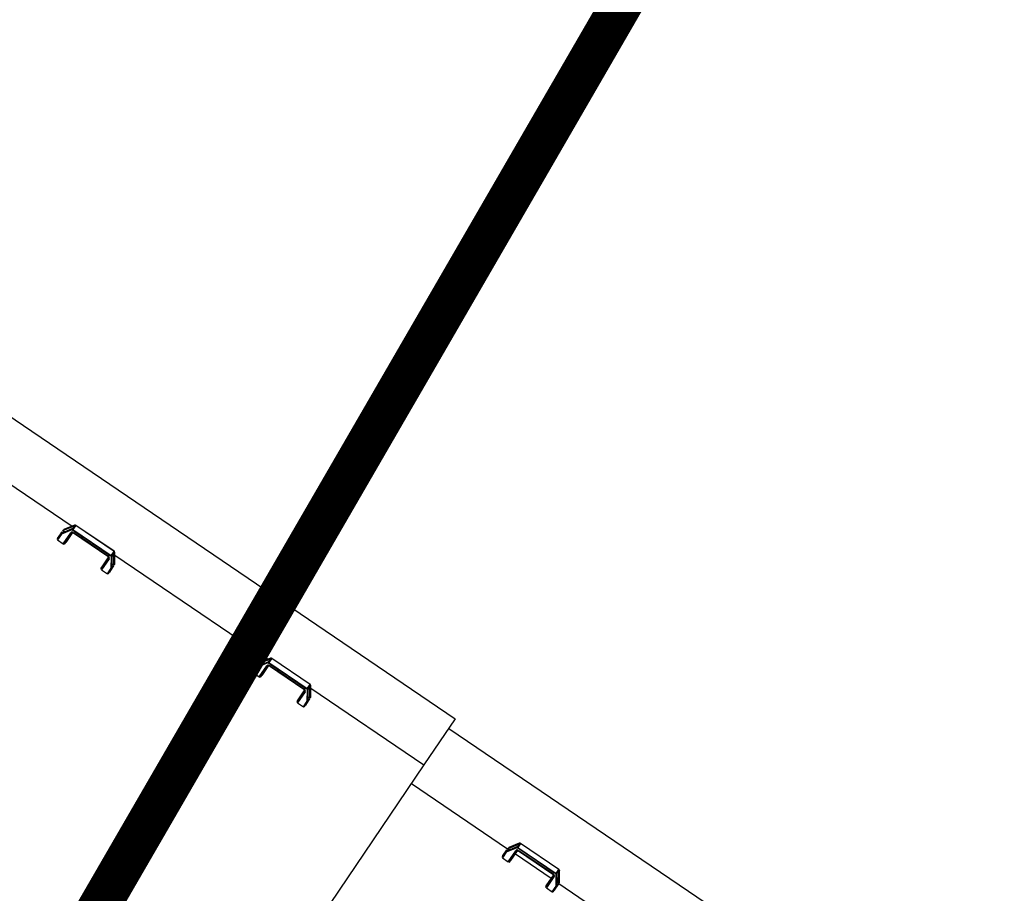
# Model space of a CAD drawing. Header units: metres. Extents: x 7482748 to 7484637, y 5684406 to 5687014.
# Tile 263 of 295: x 7484501.04 to 7484503.16, y 5686558.8 to 5686560.68. Entities that reach past the tile are written whole.
import ezdxf

# ---------------------------------------------------------------- set-up
doc = ezdxf.new("R2010")
doc.units = ezdxf.units.M
doc.header["$MEASUREMENT"] = 0
doc.linetypes.add('2', pattern=[2, 1.5, -0.5])
doc.layers.add('projektowane obiekty', color=5, linetype='Continuous', lineweight=35)
doc.layers.add('Uzytki', color=3, linetype='Continuous')

# ---------------------------------------------------------------- blocks, each defined once
blk = doc.blocks.new('zw$D414')
at = {"layer": 'projektowane obiekty', "lineweight": 30}
for p, q in [((4.4574, 3.48), (5.6674, 3.48)), ((5.6674, 3.48), (5.6674, 3.3598)), ((5.6674, 3.455), (6.7844, 3.455)), ((4.4574, 3.3598), (4.752, 3.3598)), ((4.7411, 3.3425), (4.755, 3.3633)), ((4.755, 3.3545), (4.7411, 3.3336)), ((4.755, 3.3544), (4.7411, 3.3336)), ((4.755, 3.3642), (4.7414, 3.3439)), ((4.7414, 3.3332), (4.755, 3.3535)), ((4.755, 3.3643), (4.7415, 3.3441)), ((4.7559, 3.3624), (4.7415, 3.341)), ((4.7559, 3.3526), (4.7425, 3.3325)), ((4.755, 3.3633), (4.755, 3.3642)), ((4.755, 3.3535), (4.755, 3.3544)), ((4.7559, 3.3642), (4.7559, 3.3552)), ((4.8572, 3.3657), (4.7576, 3.3657)), ((4.7576, 3.3655), (4.7576, 3.3657)), ((4.7576, 3.3655), (4.7576, 3.3548)), ((4.8572, 3.3655), (4.7576, 3.3655)), ((4.7576, 3.3548), (4.7576, 3.3535)), ((4.7576, 3.3548), (4.8572, 3.3548)), ((4.8572, 3.3535), (4.7576, 3.3535)), ((4.7627, 3.3508), (4.852, 3.3508)), ((4.7627, 3.3497), (4.8521, 3.3497)), ((4.8572, 3.3655), (4.8572, 3.3657)), ((4.8572, 3.3548), (4.8572, 3.3655)), ((4.8572, 3.3548), (4.8572, 3.3535)), ((4.8589, 3.3552), (4.8589, 3.3642)), ((4.8732, 3.341), (4.8589, 3.3624)), ((4.8723, 3.3325), (4.8589, 3.3526)), ((4.8732, 3.3441), (4.8597, 3.3643)), ((4.8597, 3.3642), (4.8597, 3.3633)), ((4.8733, 3.3439), (4.8597, 3.3642)), ((4.8597, 3.3633), (4.8736, 3.3425)), ((4.8737, 3.3336), (4.8597, 3.3545)), ((4.8597, 3.3544), (4.8597, 3.3535)), ((4.8736, 3.3336), (4.8597, 3.3544)), ((4.8597, 3.3535), (4.8733, 3.3332)), ((4.8627, 3.3598), (5.262, 3.3598)), ((5.2511, 3.3425), (5.265, 3.3633)), ((5.265, 3.3545), (5.2511, 3.3336)), ((5.265, 3.3544), (5.2511, 3.3336)), ((5.265, 3.3642), (5.2514, 3.3439)), ((5.2514, 3.3332), (5.265, 3.3535)), ((5.265, 3.3643), (5.2515, 3.3441)), ((5.2659, 3.3624), (5.2515, 3.341)), ((5.2659, 3.3526), (5.2525, 3.3325)), ((5.265, 3.3633), (5.265, 3.3642)), ((5.265, 3.3535), (5.265, 3.3544)), ((5.2659, 3.3642), (5.2659, 3.3552)), ((5.3672, 3.3657), (5.2676, 3.3657)), ((5.2676, 3.3655), (5.2676, 3.3657)), ((5.2676, 3.3655), (5.2676, 3.3548)), ((5.3672, 3.3655), (5.2676, 3.3655)), ((5.2676, 3.3548), (5.2676, 3.3535)), ((5.2676, 3.3548), (5.3672, 3.3548)), ((5.3672, 3.3535), (5.2676, 3.3535)), ((5.2727, 3.3508), (5.362, 3.3508)), ((5.2727, 3.3497), (5.3621, 3.3497)), ((5.3672, 3.3655), (5.3672, 3.3657)), ((5.3672, 3.3548), (5.3672, 3.3655)), ((5.3672, 3.3548), (5.3672, 3.3535)), ((5.3689, 3.3552), (5.3689, 3.3642)), ((5.3832, 3.341), (5.3689, 3.3624)), ((5.3823, 3.3325), (5.3689, 3.3526)), ((5.3832, 3.3441), (5.3697, 3.3643)), ((5.3697, 3.3642), (5.3697, 3.3633)), ((5.3833, 3.3439), (5.3697, 3.3642)), ((5.3697, 3.3633), (5.3836, 3.3425)), ((5.3837, 3.3336), (5.3697, 3.3545)), ((5.3697, 3.3544), (5.3697, 3.3535)), ((5.3836, 3.3336), (5.3697, 3.3544)), ((5.3697, 3.3535), (5.3833, 3.3332)), ((5.3727, 3.3598), (5.6674, 3.3598)), ((5.6674, 3.3598), (5.6674, 0.1202)), ((4.7404, 3.3369), (4.7404, 3.3235)), ((4.7415, 3.341), (4.746, 3.341)), ((4.7415, 3.3181), (4.7415, 3.3331)), ((4.7425, 3.3325), (4.7425, 3.3177)), ((4.7576, 3.3177), (4.7576, 3.3463)), ((4.7595, 3.347), (4.7595, 3.3184)), ((4.7609, 3.3235), (4.7609, 3.3492)), ((4.8539, 3.3492), (4.8539, 3.3235)), ((4.8552, 3.3184), (4.8552, 3.347)), ((4.8571, 3.3463), (4.8571, 3.3177)), ((4.8687, 3.341), (4.8732, 3.341)), ((4.8723, 3.3177), (4.8723, 3.3325)), ((4.8732, 3.3331), (4.8732, 3.3181)), ((4.8744, 3.3235), (4.8744, 3.3369)), ((5.2504, 3.3369), (5.2504, 3.3235)), ((5.2515, 3.341), (5.256, 3.341)), ((5.2515, 3.3181), (5.2515, 3.3331)), ((5.2525, 3.3325), (5.2525, 3.3177)), ((5.2676, 3.3177), (5.2676, 3.3463)), ((5.2695, 3.347), (5.2695, 3.3184)), ((5.2709, 3.3235), (5.2709, 3.3492)), ((5.3639, 3.3492), (5.3639, 3.3235)), ((5.3652, 3.3184), (5.3652, 3.347)), ((5.3671, 3.3463), (5.3671, 3.3177)), ((5.3787, 3.341), (5.3832, 3.341)), ((5.3823, 3.3177), (5.3823, 3.3325)), ((5.3832, 3.3331), (5.3832, 3.3181)), ((5.3844, 3.3235), (5.3844, 3.3369)), ((5.9181, 3.3136), (5.9319, 3.3346)), ((5.9319, 3.3355), (5.9184, 3.315)), ((5.932, 3.3356), (5.9185, 3.3151)), ((5.9328, 3.3338), (5.9185, 3.3121)), ((5.9319, 3.3346), (5.9319, 3.3355)), ((5.9328, 3.3355), (5.9328, 3.3269)), ((6.0341, 3.3369), (5.9345, 3.3369)), ((5.9345, 3.3368), (5.9345, 3.3369)), ((5.9345, 3.3368), (5.9345, 3.3265)), ((6.0341, 3.3368), (5.9345, 3.3368)), ((6.0341, 3.3368), (6.0341, 3.3369)), ((6.0341, 3.3265), (6.0341, 3.3368)), ((6.0358, 3.3269), (6.0358, 3.3355)), ((6.0502, 3.3121), (6.0358, 3.3338)), ((6.0502, 3.3151), (6.0367, 3.3356)), ((6.0367, 3.3355), (6.0367, 3.3346)), ((6.0502, 3.315), (6.0367, 3.3355)), ((6.0367, 3.3346), (6.0506, 3.3136)), ((4.7425, 3.3177), (4.7576, 3.3177)), ((4.8571, 3.3177), (4.8723, 3.3177)), ((5.2525, 3.3177), (5.2676, 3.3177)), ((5.3671, 3.3177), (5.3823, 3.3177)), ((5.6674, 3.3118), (5.9178, 3.3118)), ((5.9173, 3.3082), (5.9173, 3.2946)), ((5.932, 3.3262), (5.918, 3.305)), ((5.9319, 3.3261), (5.9181, 3.305)), ((5.9184, 3.3047), (5.9319, 3.3252)), ((5.9185, 3.3121), (5.9227, 3.3121)), ((5.9328, 3.3243), (5.9194, 3.304)), ((5.9319, 3.3252), (5.9319, 3.3261)), ((5.9345, 3.3265), (5.9345, 3.3252)), ((5.9345, 3.3265), (6.0341, 3.3265)), ((6.0341, 3.3252), (5.9345, 3.3252)), ((5.9345, 3.2891), (5.9345, 3.318)), ((5.9365, 3.3186), (5.9365, 3.2897)), ((5.9378, 3.2946), (5.9378, 3.3209)), ((5.9378, 3.3118), (6.0308, 3.3118)), ((5.9396, 3.3213), (6.029, 3.3213)), ((5.9397, 3.3225), (6.029, 3.3225)), ((6.0308, 3.3209), (6.0308, 3.2946)), ((6.0322, 3.2897), (6.0322, 3.3186)), ((6.0341, 3.3265), (6.0341, 3.3252)), ((6.0341, 3.318), (6.0341, 3.2891)), ((6.0492, 3.304), (6.0358, 3.3243)), ((6.0506, 3.305), (6.0367, 3.3262)), ((6.0367, 3.3261), (6.0367, 3.3252)), ((6.0506, 3.305), (6.0367, 3.3261)), ((6.0367, 3.3252), (6.0502, 3.3047)), ((6.046, 3.3121), (6.0502, 3.3121)), ((6.0508, 3.3118), (6.3978, 3.3118)), ((6.0513, 3.2946), (6.0513, 3.3082)), ((5.9184, 3.2894), (5.9184, 3.3046)), ((5.9194, 3.304), (5.9194, 3.2891)), ((5.9194, 3.2891), (5.9345, 3.2891)), ((6.0341, 3.2891), (6.0492, 3.2891)), ((6.0492, 3.2891), (6.0492, 3.304)), ((6.0502, 3.3046), (6.0502, 3.2894))]:
    blk.add_line(p, q, dxfattribs=at)
for points in [[(4.7576, 3.3657), (4.7565, 3.3655), (4.7555, 3.3649), (4.755, 3.3643)], [(4.7559, 3.3553), (4.7551, 3.3546), (4.755, 3.3545)], [(4.7627, 3.3499), (4.7615, 3.3496), (4.7605, 3.349), (4.7601, 3.3485), (4.7598, 3.348), (4.7596, 3.3475), (4.7595, 3.347)], [(4.7627, 3.3499), (4.7627, 3.3497), (4.7627, 3.3498), (4.7627, 3.3502), (4.7627, 3.3508)], [(4.852, 3.3499), (4.852, 3.3497), (4.852, 3.3498), (4.852, 3.3502), (4.852, 3.3508)], [(4.8552, 3.347), (4.8551, 3.3475), (4.855, 3.348), (4.8547, 3.3485), (4.8542, 3.349), (4.8532, 3.3496), (4.852, 3.3499)], [(4.8597, 3.3643), (4.8589, 3.3651), (4.8579, 3.3656), (4.8572, 3.3657)], [(4.8597, 3.3545), (4.859, 3.3552), (4.8588, 3.3553)], [(5.2676, 3.3657), (5.2665, 3.3655), (5.2655, 3.3649), (5.265, 3.3643)], [(5.2659, 3.3553), (5.2651, 3.3546), (5.265, 3.3545)], [(5.2727, 3.3499), (5.2715, 3.3496), (5.2705, 3.349), (5.2701, 3.3485), (5.2698, 3.348), (5.2696, 3.3475), (5.2695, 3.347)], [(5.2727, 3.3499), (5.2727, 3.3497), (5.2727, 3.3498), (5.2727, 3.3502), (5.2727, 3.3508)], [(5.362, 3.3499), (5.362, 3.3497), (5.362, 3.3498), (5.362, 3.3502), (5.362, 3.3508)], [(5.3652, 3.347), (5.3651, 3.3475), (5.365, 3.348), (5.3647, 3.3485), (5.3642, 3.349), (5.3632, 3.3496), (5.362, 3.3499)], [(5.3697, 3.3643), (5.3689, 3.3651), (5.3679, 3.3656), (5.3672, 3.3657)], [(5.3697, 3.3545), (5.369, 3.3552), (5.3688, 3.3553)], [(4.741, 3.341), (4.741, 3.3418), (4.7411, 3.3422), (4.7411, 3.3424), (4.7411, 3.3425)], [(4.7411, 3.3336), (4.741, 3.3335), (4.741, 3.3331), (4.741, 3.3328)], [(4.7411, 3.3336), (4.7411, 3.3336), (4.7411, 3.3336)], [(4.7595, 3.347), (4.7593, 3.3467), (4.7588, 3.3465), (4.7582, 3.3464), (4.7576, 3.3463)], [(4.8552, 3.347), (4.8555, 3.3467), (4.8559, 3.3465), (4.8565, 3.3464), (4.8571, 3.3463)], [(4.8736, 3.3425), (4.8736, 3.3423), (4.8737, 3.342), (4.8737, 3.3414), (4.8737, 3.341)], [(4.8737, 3.3336), (4.8736, 3.3336), (4.8736, 3.3336)], [(4.8737, 3.3328), (4.8737, 3.3334), (4.8737, 3.3335), (4.8737, 3.3336)], [(5.251, 3.341), (5.251, 3.3418), (5.2511, 3.3422), (5.2511, 3.3424), (5.2511, 3.3425)], [(5.2511, 3.3336), (5.251, 3.3335), (5.251, 3.3331), (5.251, 3.3328)], [(5.2511, 3.3336), (5.2511, 3.3336), (5.2511, 3.3336)], [(5.2695, 3.347), (5.2693, 3.3467), (5.2688, 3.3465), (5.2682, 3.3464), (5.2676, 3.3463)], [(5.3652, 3.347), (5.3655, 3.3467), (5.3659, 3.3465), (5.3665, 3.3464), (5.3671, 3.3463)], [(5.3836, 3.3425), (5.3836, 3.3423), (5.3837, 3.342), (5.3837, 3.3414), (5.3837, 3.341)], [(5.3837, 3.3336), (5.3836, 3.3336), (5.3836, 3.3336)], [(5.3837, 3.3328), (5.3837, 3.3334), (5.3837, 3.3335), (5.3837, 3.3336)], [(5.9345, 3.3369), (5.9334, 3.3367), (5.9324, 3.3361), (5.932, 3.3356)], [(6.0367, 3.3356), (6.0359, 3.3364), (6.0349, 3.3368), (6.0341, 3.3369)], [(5.9179, 3.3121), (5.918, 3.3129), (5.918, 3.3133), (5.9181, 3.3135), (5.9181, 3.3136)], [(5.9329, 3.327), (5.9321, 3.3263), (5.932, 3.3262)], [(5.9365, 3.3186), (5.9362, 3.3184), (5.9358, 3.3182), (5.9352, 3.318), (5.9345, 3.318)], [(5.9397, 3.3215), (5.9385, 3.3213), (5.9374, 3.3206), (5.937, 3.3202), (5.9367, 3.3196), (5.9365, 3.3191), (5.9365, 3.3186)], [(5.9397, 3.3215), (5.9397, 3.3213), (5.9397, 3.3215), (5.9397, 3.3219), (5.9397, 3.3225)], [(6.029, 3.3215), (6.029, 3.3213), (6.029, 3.3215), (6.029, 3.3219), (6.029, 3.3225)], [(6.0322, 3.3186), (6.0321, 3.3191), (6.0319, 3.3196), (6.0316, 3.3202), (6.0312, 3.3206), (6.0302, 3.3213), (6.029, 3.3215)], [(6.0322, 3.3186), (6.0324, 3.3184), (6.0329, 3.3182), (6.0334, 3.318), (6.0341, 3.318)], [(6.0367, 3.3262), (6.0359, 3.3269), (6.0358, 3.327)], [(6.0506, 3.3136), (6.0506, 3.3134), (6.0506, 3.3131), (6.0507, 3.3125), (6.0507, 3.3121)], [(5.918, 3.305), (5.918, 3.3049), (5.918, 3.3045), (5.9179, 3.3043)], [(5.9181, 3.305), (5.918, 3.305), (5.918, 3.305)], [(6.0506, 3.305), (6.0506, 3.3051), (6.0506, 3.305)], [(6.0507, 3.3043), (6.0507, 3.3048), (6.0506, 3.305), (6.0506, 3.305)]]:
    blk.add_lwpolyline(points, dxfattribs=at)
for centre, major_axis, ratio, start_param, end_param in [((4.7576, 3.3629), (0.003, 0), 0.894134, 1.570796, 2.604006), ((4.7559, 3.3638), (0.000832, -0.000555), 0.384636, 3.14091, 3.392635), ((4.7576, 3.362), (-0.003, 0), 0.894134, 5.316539, 5.745599), ((4.7559, 3.3629), (0.000832, -0.000555), 0.384636, 3.392635, 4.963434), ((4.7576, 3.353), (0.003, 0), 0.894134, 2.174946, 2.604006), ((4.7576, 3.3521), (-0.003, 0), 0.894134, 4.712389, 5.745598), ((4.7559, 3.3539), (-0.000832, 0.000555), 0.384636, 6.282763, 6.534227), ((4.7559, 3.353), (-0.000832, 0.000555), 0.384636, 0.251044, 1.821839), ((4.7576, 3.3517), (0.002, 0), 0.894134, 1.570796, 2.604006), ((4.7109, 3.3521), (0.05, 0), 0.447799, 6.051964, 6.18528), ((4.9039, 3.3521), (0.05, 0), 0.447799, 3.257936, 3.372814), ((4.8572, 3.3629), (0.003, 0), 0.894134, 0.537587, 1.570796), ((4.8572, 3.3521), (-0.003, 0), 0.894134, 3.679179, 4.712389), ((4.8572, 3.3517), (0.002, 0), 0.894134, 0.537587, 1.570796), ((4.8572, 3.362), (-0.003, 0), 0.894134, 3.679179, 4.108239), ((4.8589, 3.3629), (-0.000832, -0.000555), 0.384636, 1.319755, 2.89055), ((4.8572, 3.353), (0.003, 0), 0.894134, 0.537587, 0.966647), ((4.8589, 3.353), (0.000832, 0.000555), 0.384636, 4.461346, 6.032141), ((4.8589, 3.3638), (-0.000832, -0.000555), 0.384636, 2.890549, 3.14249), ((4.8589, 3.3539), (0.000832, 0.000555), 0.384636, 6.032146, 6.283936), ((5.2676, 3.3629), (0.003, 0), 0.894134, 1.570796, 2.604006), ((5.2659, 3.3638), (0.000832, -0.000555), 0.384636, 3.14092, 3.392637), ((5.2676, 3.362), (-0.003, 0), 0.894134, 5.316539, 5.745599), ((5.2659, 3.3629), (0.000832, -0.000555), 0.384636, 3.392635, 4.963434), ((5.2676, 3.353), (0.003, 0), 0.894134, 2.174946, 2.604006), ((5.2676, 3.3521), (-0.003, 0), 0.894134, 4.712389, 5.745598), ((5.2659, 3.3539), (-0.000832, 0.000555), 0.384636, 6.282759, 6.534229), ((5.2659, 3.353), (-0.000832, 0.000555), 0.384636, 0.251044, 1.821839), ((5.2676, 3.3517), (0.002, 0), 0.894134, 1.570796, 2.604006), ((5.2209, 3.3521), (0.05, 0), 0.447799, 6.051964, 6.18528), ((5.4139, 3.3521), (0.05, 0), 0.447799, 3.257936, 3.372814), ((5.3672, 3.3629), (0.003, 0), 0.894134, 0.537587, 1.570796), ((5.3672, 3.3521), (-0.003, 0), 0.894134, 3.679179, 4.712389), ((5.3672, 3.3517), (0.002, 0), 0.894134, 0.537587, 1.570796), ((5.3672, 3.362), (-0.003, 0), 0.894134, 3.679179, 4.108239), ((5.3689, 3.3629), (-0.000832, -0.000555), 0.384636, 1.319754, 2.89055), ((5.3672, 3.353), (0.003, 0), 0.894134, 0.537587, 0.966647), ((5.3689, 3.353), (0.000832, 0.000555), 0.384636, 4.461347, 6.032142), ((5.3689, 3.3638), (-0.000832, -0.000555), 0.384636, 2.89055, 3.142492), ((5.3689, 3.3539), (0.000832, 0.000555), 0.384636, 6.032148, 6.283936), ((4.8074, 3.3369), (0.067, 0), 0.447799, 3.00513, 3.141593), ((4.8074, 3.3369), (0.067, 0), 0.447799, 3.141593, 3.278056), ((4.7415, 3.3414), (-0.00116, 0), 0.384636, 1.087181, 1.570796), ((4.8074, 3.4374), (0.0656, 0.1045), 0.132059, 2.75403, 2.784293), ((4.8074, 3.4374), (0.0656, 0.1045), 0.132059, 3.08392, 3.114182), ((4.7415, 3.3422), (-0.00006, -0.00184), 0.093489, 3.359108, 3.543185), ((4.7415, 3.3315), (-0.00003, 0.00171), 0.104349, 5.995259, 6.179341), ((4.7425, 3.333), (-0.000992, 0.0003), 0.41672, 0.308354, 1.696317), ((4.7489, 3.3369), (-0.00675, 0), 0.447799, 5.330037, 6.283185), ((4.7489, 3.3369), (-0.00675, 0), 0.447799, 0, 0.372869), ((4.8659, 3.3369), (-0.00675, 0), 0.447799, 3.141593, 4.094741), ((4.8659, 3.3369), (-0.00675, 0), 0.447799, 2.768724, 3.141593), ((4.8723, 3.333), (-0.000992, -0.0003), 0.41672, 1.445278, 2.833238), ((4.8732, 3.3414), (0.00116, 0), 0.384636, 4.712389, 5.196003), ((4.8733, 3.3315), (0.00003, 0.00171), 0.104349, 0.10385, 0.287927), ((4.8074, 3.4374), (-0.0656, 0.1045), 0.132059, 3.498893, 3.529155), ((4.8074, 3.4374), (-0.0656, 0.1045), 0.132059, 3.169003, 3.199266), ((4.8074, 3.3369), (0.067, 0), 0.447799, 0, 0.136463), ((4.8074, 3.3369), (0.067, 0), 0.447799, 6.146722, 6.283185), ((5.3174, 3.3369), (0.067, 0), 0.447799, 3.00513, 3.141593), ((5.3174, 3.3369), (0.067, 0), 0.447799, 3.141593, 3.278056), ((5.2515, 3.3414), (-0.00116, 0), 0.384636, 1.087182, 1.570796), ((5.3174, 3.4374), (0.0656, 0.1045), 0.132059, 2.75403, 2.784293), ((5.3174, 3.4374), (0.0656, 0.1045), 0.132059, 3.08392, 3.114182), ((5.2515, 3.3422), (-0.00006, -0.00184), 0.093489, 3.359103, 3.54318), ((5.2515, 3.3315), (-0.00003, 0.00171), 0.104349, 5.995248, 6.179336), ((5.2525, 3.333), (-0.000992, 0.0003), 0.41672, 0.308354, 1.696317), ((5.2589, 3.3369), (-0.00675, 0), 0.447799, 5.330037, 6.283185), ((5.2589, 3.3369), (-0.00675, 0), 0.447799, 0, 0.372869), ((5.3759, 3.3369), (-0.00675, 0), 0.447799, 3.141593, 4.094741), ((5.3759, 3.3369), (-0.00675, 0), 0.447799, 2.768724, 3.141593), ((5.3823, 3.333), (-0.000992, -0.0003), 0.41672, 1.445278, 2.833232), ((5.3832, 3.3414), (0.00116, 0), 0.384636, 4.712389, 5.196004), ((5.3833, 3.3315), (0.00003, 0.00171), 0.104349, 0.10386, 0.287937), ((5.3174, 3.4374), (-0.0656, 0.1045), 0.132059, 3.498893, 3.529155), ((5.3174, 3.4374), (-0.0656, 0.1045), 0.132059, 3.169003, 3.199266), ((5.3174, 3.3369), (0.067, 0), 0.447799, 0, 0.136463), ((5.3174, 3.3369), (0.067, 0), 0.447799, 6.146722, 6.283185), ((5.9345, 3.3341), (0.003, 0), 0.903336, 1.570796, 2.604006), ((5.9328, 3.335), (0.000835, -0.000551), 0.368431, 3.141593, 3.380106), ((5.9345, 3.3333), (-0.003, 0), 0.903336, 5.316539, 5.745599), ((5.9328, 3.3342), (0.000835, -0.000551), 0.368431, 3.380113, 4.950906), ((6.0341, 3.3341), (0.003, 0), 0.903336, 0.537587, 1.570796), ((6.0341, 3.3333), (-0.003, 0), 0.903336, 3.679179, 4.108239), ((6.0358, 3.3342), (-0.000835, -0.000551), 0.368431, 1.332279, 2.90308), ((6.0358, 3.335), (-0.000835, -0.000551), 0.368431, 2.90308, 3.141598), ((4.8074, 3.3235), (-0.067, 0), 0.447799, 0, 0.182835), ((4.7425, 3.3181), (0.001, 0), 0.447799, 3.324428, 4.712389), ((4.7576, 3.3186), (0.002, 0), 0.447799, 4.712389, 6.051964), ((4.7109, 3.3235), (-0.05, 0), 0.447799, 2.910371, 3.141593), ((4.9039, 3.3235), (-0.05, 0), 0.447799, 0, 0.231221), ((4.8571, 3.3186), (0.002, 0), 0.447799, 3.372814, 4.712389), ((4.8723, 3.3181), (0.001, 0), 0.447799, 4.712389, 6.10035), ((4.8074, 3.3235), (-0.067, 0), 0.447799, 2.958758, 3.141593), ((5.3174, 3.3235), (-0.067, 0), 0.447799, 0, 0.182835), ((5.2525, 3.3181), (0.001, 0), 0.447799, 3.324428, 4.712389), ((5.2676, 3.3186), (0.002, 0), 0.447799, 4.712389, 6.051964), ((5.2209, 3.3235), (-0.05, 0), 0.447799, 2.910371, 3.141593), ((5.4139, 3.3235), (-0.05, 0), 0.447799, 0, 0.231221), ((5.3671, 3.3186), (0.002, 0), 0.447799, 3.372814, 4.712389), ((5.3823, 3.3181), (0.001, 0), 0.447799, 4.712389, 6.10035), ((5.3174, 3.3235), (-0.067, 0), 0.447799, 2.958758, 3.141593), ((5.9843, 3.3082), (0.067, 0), 0.428934, 3.00513, 3.141593), ((5.9843, 3.3082), (0.067, 0), 0.428934, 3.141593, 3.278056), ((5.9185, 3.3125), (-0.00116, 0), 0.368431, 1.087182, 1.570796), ((5.9843, 3.4097), (0.0657, 0.1052), 0.125187, 2.763682, 2.793945), ((5.9184, 3.3133), (-0.00005, -0.00185), 0.093334, 3.347403, 3.53148), ((5.9258, 3.3082), (-0.00675, 0), 0.428934, 5.38577, 6.283185), ((5.9258, 3.3082), (-0.00675, 0), 0.428934, 0, 0.345702), ((5.9345, 3.3247), (0.003, 0), 0.903336, 2.174946, 2.604006), ((5.9345, 3.3238), (-0.003, 0), 0.903336, 4.712389, 5.745599), ((5.9328, 3.3256), (-0.000835, 0.000551), 0.368431, 6.28281, 6.521703), ((5.9328, 3.3247), (-0.000835, 0.000551), 0.368431, 0.238522, 1.809312), ((5.9345, 3.3234), (0.002, 0), 0.903336, 1.570796, 2.604006), ((5.8878, 3.3235), (0.05, 0), 0.428934, 6.051964, 6.194038), ((6.0808, 3.3235), (0.05, 0), 0.428934, 3.249707, 3.372814), ((6.0341, 3.3238), (-0.003, 0), 0.903336, 3.679179, 4.712389), ((6.0341, 3.3234), (0.002, 0), 0.903336, 0.537586, 1.570796), ((6.0341, 3.3247), (0.003, 0), 0.903336, 0.537587, 0.966647), ((6.0358, 3.3247), (0.000835, 0.000551), 0.368431, 4.473874, 6.044667), ((6.0358, 3.3256), (0.000835, 0.000551), 0.368431, 6.044667, 6.283884), ((6.0428, 3.3082), (-0.00675, 0), 0.428934, 3.141593, 4.039008), ((6.0428, 3.3082), (-0.00675, 0), 0.428934, 2.795891, 3.141593), ((5.9843, 3.4097), (-0.0657, 0.1052), 0.125187, 3.489241, 3.519503), ((6.0502, 3.3125), (0.00116, 0), 0.368431, 4.712389, 5.196003), ((5.9843, 3.3082), (0.067, 0), 0.428934, 0, 0.136463), ((5.9843, 3.3082), (0.067, 0), 0.428934, 6.146722, 6.283185), ((5.9843, 3.2946), (-0.067, 0), 0.428934, 0, 0.182835), ((5.9843, 3.4097), (0.0657, 0.1052), 0.125187, 3.093572, 3.123834), ((5.9184, 3.303), (-0.00003, 0.00172), 0.103678, 6.008898, 6.192964), ((5.9194, 3.3045), (-0.000993, 0.000298), 0.399117, 0.302093, 1.690056), ((5.9194, 3.2895), (0.001, 0), 0.428934, 3.324428, 4.712389), ((5.9345, 3.2899), (0.002, 0), 0.428934, 4.712389, 6.051965), ((5.8878, 3.2946), (-0.05, 0), 0.428934, 2.910371, 3.141593), ((6.0808, 3.2946), (-0.05, 0), 0.428934, 0, 0.231221), ((6.0341, 3.2899), (0.002, 0), 0.428934, 3.372813, 4.712389), ((6.0492, 3.3045), (-0.000993, -0.000298), 0.399117, 1.451537, 2.839498), ((6.0492, 3.2895), (0.001, 0), 0.428934, 4.712389, 6.10035), ((5.9843, 3.4097), (-0.0657, 0.1052), 0.125187, 3.159351, 3.189614), ((6.0502, 3.303), (0.00003, 0.00172), 0.103678, 0.090226, 0.274298), ((5.9843, 3.2946), (-0.067, 0), 0.428934, 2.958758, 3.141593)]:
    blk.add_ellipse(centre, major_axis=major_axis, ratio=ratio, start_param=start_param, end_param=end_param, dxfattribs=at)
for points, knots in [([(4.7576, 3.3463), (4.7576, 3.3473), (4.7586, 3.3497), (4.7612, 3.3508), (4.7627, 3.3508)], [0, 0, 0, 0, 3.224475, 7.523775, 7.523775, 7.523775, 7.523775]), ([(4.852, 3.3508), (4.8532, 3.3508), (4.855, 3.3502), (4.8564, 3.3487), (4.8568, 3.3479), (4.8569, 3.3477)], [0, 0, 0, 0, 3.27071, 5.451183, 6.102115, 6.102115, 6.102115, 6.102115]), ([(5.2676, 3.3463), (5.2676, 3.3473), (5.2686, 3.3497), (5.2712, 3.3508), (5.2727, 3.3508)], [0, 0, 0, 0, 3.224475, 7.523775, 7.523775, 7.523775, 7.523775]), ([(5.362, 3.3508), (5.3632, 3.3508), (5.365, 3.3502), (5.3664, 3.3487), (5.3668, 3.3479), (5.3669, 3.3477)], [0, 0, 0, 0, 3.27071, 5.451183, 6.102115, 6.102115, 6.102115, 6.102115]), ([(5.9345, 3.318), (5.9345, 3.319), (5.9355, 3.3214), (5.9382, 3.3225), (5.9397, 3.3225)], [0, 0, 0, 0, 3.239375, 7.558542, 7.558542, 7.558542, 7.558542]), ([(6.029, 3.3225), (6.0301, 3.3225), (6.032, 3.3219), (6.0334, 3.3204), (6.0338, 3.3196), (6.0339, 3.3193)], [0, 0, 0, 0, 3.280582, 5.467637, 6.166398, 6.166398, 6.166398, 6.166398])]:
    blk.add_open_spline(points, degree=3, knots=knots, dxfattribs=at)
for points in [[(4.8569, 3.3477), (4.8571, 3.3472), (4.8571, 3.3468), (4.8571, 3.3463)], [(5.3669, 3.3477), (5.3671, 3.3472), (5.3671, 3.3468), (5.3671, 3.3463)], [(6.0339, 3.3193), (6.034, 3.3189), (6.0341, 3.3184), (6.0341, 3.318)]]:
    blk.add_open_spline(points, degree=3, dxfattribs=at)

msp = doc.modelspace()

# ---------------------------------------------------------------- linework, layer by layer
at = {"layer": 'Uzytki', "linetype": '2', "const_width": 0.09}
msp.add_lwpolyline([(7484505.21508, 5686565.69286), (7484501.19508, 5686558.75286)], dxfattribs=at)

# ---------------------------------------------------------------- block references
at = {"linetype": 'Continuous', "rotation": 325.8417172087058}
msp.add_blockref('zw$D414', (7484495.32933, 5686559.47893), dxfattribs=at)

doc.saveas('drawing.dxf')
